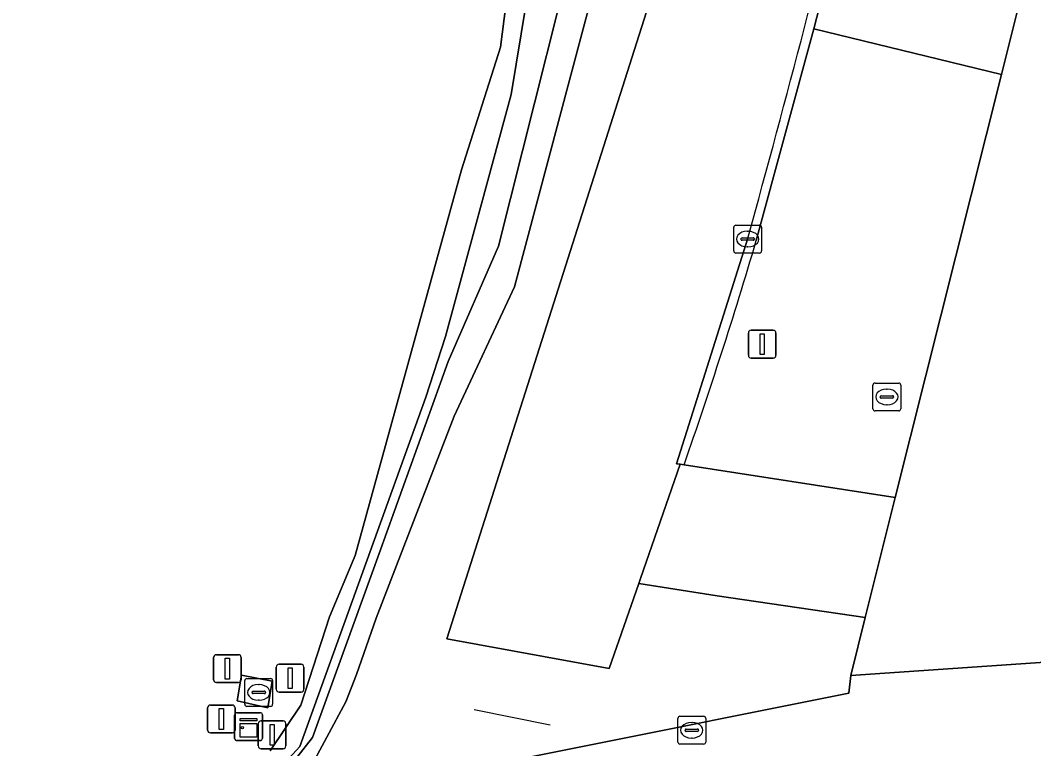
# Model space of a CAD drawing. Extents: x 162722 to 165104, y 384719 to 386284.
# Drawn here: x 164650.99 to 164687.42, y 385144.79 to 385170.96 of the extents above; entities that cross this region are included whole.
import ezdxf

# ---------------------------------------------------------------- set-up
doc = ezdxf.new("R2010")
doc.units = 0
for name, color, linetype in [('IMGEO_Afsluitpaal', 7, 'Continuous'), ('IMGEO_Brandkraan', 7, 'Continuous'), ('IMGEO_Erf', 7, 'Continuous'), ('IMGEO_Groenvoorziening', 7, 'Continuous'), ('IMGEO_Hek', 7, 'Continuous'), ('IMGEO_Kast', 7, 'Continuous'), ('IMGEO_Kolk', 7, 'Continuous'), ('IMGEO_Lichtmast', 7, 'Continuous'), ('IMGEO_Loofbos', 7, 'Continuous'), ('IMGEO_Oever', 7, 'Continuous'), ('IMGEO_Rijbaan_lokaal_gesloten', 7, 'Continuous'), ('IMGEO_Rijbaan_lokaal_open', 7, 'Continuous'), ('IMGEO_Rioolput', 7, 'Continuous'), ('IMGEO_Voetpad_open', 7, 'Continuous'), ('IMGEO_Waterloop', 7, 'Continuous')]:
    doc.layers.add(name, color=color, linetype=linetype)

msp = doc.modelspace()

# ---------------------------------------------------------------- linework, layer by layer
at = {"layer": 'IMGEO_Afsluitpaal'}
for p, q in [((164657.942, 385147.268), (164657.942, 385148.068)), ((164657.942, 385148.068), (164657.942, 385147.268)), ((164658.042, 385148.168), (164658.832, 385148.168)), ((164658.832, 385148.168), (164658.042, 385148.168)), ((164658.932, 385148.068), (164658.932, 385147.268)), ((164658.932, 385147.268), (164658.932, 385148.068)), ((164660.196, 385146.925), (164660.196, 385147.725)), ((164660.196, 385147.725), (164660.196, 385146.925)), ((164660.296, 385147.825), (164661.086, 385147.825)), ((164661.086, 385147.825), (164660.296, 385147.825)), ((164661.186, 385147.725), (164661.186, 385146.925)), ((164661.186, 385146.925), (164661.186, 385147.725)), ((164658.832, 385147.168), (164658.042, 385147.168)), ((164658.042, 385147.168), (164658.832, 385147.168)), ((164661.086, 385146.825), (164660.296, 385146.825)), ((164660.296, 385146.825), (164661.086, 385146.825)), ((164657.725, 385145.46), (164657.725, 385146.26)), ((164657.725, 385146.26), (164657.725, 385145.46)), ((164657.825, 385146.36), (164658.615, 385146.36)), ((164658.615, 385146.36), (164657.825, 385146.36)), ((164658.715, 385146.26), (164658.715, 385145.46)), ((164658.715, 385145.46), (164658.715, 385146.26)), ((164659.549, 385144.889), (164659.549, 385145.689)), ((164659.549, 385145.689), (164659.549, 385144.889)), ((164659.649, 385145.789), (164660.439, 385145.789)), ((164660.439, 385145.789), (164659.649, 385145.789)), ((164660.539, 385145.689), (164660.539, 385144.889)), ((164660.539, 385144.889), (164660.539, 385145.689)), ((164658.615, 385145.36), (164657.825, 385145.36)), ((164657.825, 385145.36), (164658.615, 385145.36)), ((164660.439, 385144.789), (164659.649, 385144.789)), ((164659.649, 385144.789), (164660.439, 385144.789))]:
    msp.add_line(p, q, dxfattribs=at)
for points in [[(164658.362, 385148.043), (164658.512, 385148.043), (164658.512, 385147.293), (164658.362, 385147.293), (164658.362, 385148.043)], [(164660.616, 385147.7), (164660.766, 385147.7), (164660.766, 385146.95), (164660.616, 385146.95), (164660.616, 385147.7)], [(164658.145, 385146.235), (164658.295, 385146.235), (164658.295, 385145.485), (164658.145, 385145.485), (164658.145, 385146.235)], [(164659.969, 385145.664), (164660.119, 385145.664), (164660.119, 385144.914), (164659.969, 385144.914), (164659.969, 385145.664)]]:
    msp.add_lwpolyline(points, dxfattribs=at)
for centre, start, end in [((164658.042, 385148.068), 90, 180), ((164658.042, 385148.068), 90, 180), ((164658.832, 385148.068), 0, 90), ((164658.832, 385148.068), 360, 90), ((164660.296, 385147.725), 90, 180), ((164660.296, 385147.725), 90, 180), ((164661.086, 385147.725), 0, 90), ((164661.086, 385147.725), 360, 90), ((164658.042, 385147.268), 180, 270), ((164658.042, 385147.268), 180, 270), ((164658.832, 385147.268), 270, 0), ((164658.832, 385147.268), 270, 0), ((164660.296, 385146.925), 180, 270), ((164660.296, 385146.925), 180, 270), ((164661.086, 385146.925), 270, 0), ((164661.086, 385146.925), 270, 0), ((164657.825, 385146.26), 90, 180), ((164657.825, 385146.26), 90, 180), ((164658.615, 385146.26), 0, 90), ((164658.615, 385146.26), 360, 90), ((164657.825, 385145.46), 180, 270), ((164657.825, 385145.46), 180, 270), ((164658.615, 385145.46), 270, 0), ((164658.615, 385145.46), 270, 0), ((164659.649, 385145.689), 90, 180), ((164659.649, 385145.689), 90, 180), ((164660.439, 385145.689), 0, 90), ((164660.439, 385145.689), 360, 90), ((164659.649, 385144.889), 180, 270), ((164659.649, 385144.889), 180, 270), ((164660.439, 385144.889), 270, 0), ((164660.439, 385144.889), 270, 0)]:
    msp.add_arc(centre, 0.1, start, end, dxfattribs=at)
at = {"layer": 'IMGEO_Brandkraan'}
for p, q in [((164681.641, 385157.003), (164681.641, 385157.855)), ((164681.716, 385157.929), (164682.568, 385157.929)), ((164682.642, 385157.855), (164682.642, 385157.003)), ((164681.943, 385157.472), (164682.341, 385157.472)), ((164682.129, 385157.709), (164682.154, 385157.709)), ((164681.9, 385157.423), (164681.9, 385157.435)), ((164682.338, 385157.386), (164681.94, 385157.386)), ((164682.152, 385157.149), (164682.127, 385157.149)), ((164682.384, 385157.435), (164682.384, 385157.423)), ((164682.568, 385156.929), (164681.716, 385156.929))]:
    msp.add_line(p, q, dxfattribs=at)
for points in [[(164681.641, 385157.003), (164681.641, 385157.855)], [(164681.716, 385157.929), (164682.568, 385157.929)], [(164682.642, 385157.855), (164682.642, 385157.003)], [(164682.568, 385156.929), (164681.716, 385156.929)]]:
    msp.add_lwpolyline(points, dxfattribs=at)
for centre, radius, start, end in [((164681.718, 385157.853), 0.0765, 91.552, 178.448), ((164681.718, 385157.853), 0.0765, 91.552, 178.448), ((164682.566, 385157.853), 0.0765, 1.552, 88.448), ((164682.566, 385157.853), 0.0765, 1.552, 88.448), ((164681.94, 385157.432), 0.0403, 85.8775, 175.7526), ((164682.345, 385157.434), 0.0386, 1.7309, 96.639), ((164681.937, 385157.422), 0.0366, 178.938, 274.7102), ((164682.341, 385157.429), 0.043, 264.8664, 352.4533), ((164681.718, 385157.005), 0.0765, 181.552, 268.448), ((164681.718, 385157.005), 0.0765, 181.552, 268.448), ((164682.566, 385157.005), 0.0765, 271.552, 358.448), ((164682.566, 385157.005), 0.0765, 271.552, 358.448)]:
    msp.add_arc(centre, radius, start, end, dxfattribs=at)
for centre, major_axis, ratio, start_param, end_param in [((164682.128, 385157.429), (-0.387, 0.002), 0.722429, 4.712389, 7.853982), ((164682.153, 385157.429), (-0.39, 0.002), 0.717154, 1.570796, 4.712389)]:
    msp.add_ellipse(centre, major_axis=major_axis, ratio=ratio, start_param=start_param, end_param=end_param, dxfattribs=at)
at = {"layer": 'IMGEO_Erf'}
msp.add_lwpolyline([(164692.864, 385195.372), (164686.82, 385171.266), (164686.255, 385169.014), (164682.444, 385153.812), (164681.363, 385149.501), (164680.842, 385147.422), (164701.972, 385148.875)], dxfattribs=at)
at = {"layer": 'IMGEO_Groenvoorziening'}
for points in [[(164660.628, 385142.754), (164670.837, 385144.797), (164680.77, 385146.784), (164680.842, 385147.422), (164681.363, 385149.501), (164676.046, 385150.287), (164673.226, 385150.731), (164672.162, 385147.666), (164666.324, 385148.737), (164674.604, 385174.742), (164677.717, 385187.356), (164678.819, 385193.57), (164681.449, 385205.272), (164682.347, 385209.27), (164683.801, 385215.574)], [(164659.98, 385144.71), (164661.076, 385146.35), (164662.109, 385149.534), (164663.033, 385151.737), (164666.853, 385165.587), (164668.259, 385170.001), (164668.954, 385175.439), (164669.329, 385180.899), (164670.72, 385185.657), (164677.562, 385208.434), (164679.896, 385207.875), (164679.373, 385205.742), (164675.231, 385185.692), (164668.756, 385161.384), (164666.59, 385156.733), (164663.782, 385149.48), (164663.073, 385147.46), (164662.699, 385146.479), (164661.327, 385143.932)], [(164674.85, 385154.987), (164682.444, 385153.812), (164686.255, 385169.014), (164679.512, 385170.658), (164677.448, 385163.045)]]:
    msp.add_lwpolyline(points, dxfattribs=at)
msp.add_lwpolyline([(164658.941, 385147.433), (164660.044, 385147.217), (164659.891, 385146.262), (164658.793, 385146.511)], close=True, dxfattribs=at)
msp.add_arc((164510.731, 385212.349), 173.854, 340.73478, 343.52528, dxfattribs=at)
at = {"layer": 'IMGEO_Hek'}
msp.add_lwpolyline([(164667.308, 385146.197), (164670.041, 385145.651)], dxfattribs=at)
at = {"layer": 'IMGEO_Kast'}
for p, q in [((164658.697, 385145.158), (164658.697, 385145.999)), ((164658.697, 385145.999), (164658.697, 385145.158)), ((164658.772, 385146.083), (164659.613, 385146.083)), ((164659.613, 385146.083), (164658.772, 385146.083)), ((164659.697, 385146.008), (164659.697, 385145.167)), ((164659.697, 385145.167), (164659.697, 385146.008)), ((164659.622, 385145.083), (164658.781, 385145.083)), ((164658.781, 385145.083), (164659.622, 385145.083))]:
    msp.add_line(p, q, dxfattribs=at)
for points in [[(164658.892, 385145.873), (164659.492, 385145.873), (164659.492, 385145.788), (164658.892, 385145.788), (164658.892, 385145.873)], [(164658.892, 385145.698), (164659.492, 385145.698), (164659.492, 385145.209), (164658.892, 385145.209), (164658.892, 385145.698)]]:
    msp.add_lwpolyline(points, dxfattribs=at)
msp.add_circle((164658.976, 385145.547), 0.0377, dxfattribs=at)
for centre, start, end in [((164658.775, 385146.005), 92.4484, 184.2845), ((164658.775, 385146.005), 92.4484, 184.2845), ((164659.619, 385146.005), 2.4484, 94.2845), ((164659.619, 385146.005), 2.4484, 94.2845), ((164658.775, 385145.161), 182.4484, 274.2845), ((164658.775, 385145.161), 182.4484, 274.2845), ((164659.619, 385145.161), 272.4484, 4.2845), ((164659.619, 385145.161), 272.4484, 4.2845)]:
    msp.add_arc(centre, 0.0779, start, end, dxfattribs=at)
at = {"layer": 'IMGEO_Kolk'}
for p, q in [((164676.637, 385162.674), (164676.637, 385163.526)), ((164676.712, 385163.6), (164677.564, 385163.6)), ((164677.125, 385163.38), (164677.15, 385163.38)), ((164677.638, 385163.526), (164677.638, 385162.674)), ((164676.896, 385163.094), (164676.896, 385163.106)), ((164677.334, 385163.057), (164676.936, 385163.057)), ((164676.939, 385163.143), (164677.337, 385163.143)), ((164677.38, 385163.106), (164677.38, 385163.094)), ((164677.564, 385162.6), (164676.712, 385162.6)), ((164677.148, 385162.82), (164677.123, 385162.82))]:
    msp.add_line(p, q, dxfattribs=at)
for points in [[(164676.637, 385162.674), (164676.637, 385163.526)], [(164676.712, 385163.6), (164677.564, 385163.6)], [(164677.638, 385163.526), (164677.638, 385162.674)], [(164677.564, 385162.6), (164676.712, 385162.6)]]:
    msp.add_lwpolyline(points, dxfattribs=at)
for centre, radius, start, end in [((164676.714, 385163.524), 0.0765, 91.552, 178.448), ((164676.714, 385163.524), 0.0765, 91.552, 178.448), ((164677.562, 385163.524), 0.0765, 1.552, 88.448), ((164677.562, 385163.524), 0.0765, 1.552, 88.448), ((164676.936, 385163.103), 0.0403, 85.8775, 175.7526), ((164676.933, 385163.093), 0.0366, 178.938, 274.7102), ((164677.337, 385163.1), 0.043, 264.8664, 352.4533), ((164677.341, 385163.105), 0.0386, 1.7309, 96.639), ((164676.714, 385162.676), 0.0765, 181.552, 268.448), ((164676.714, 385162.676), 0.0765, 181.552, 268.448), ((164677.562, 385162.676), 0.0765, 271.552, 358.448), ((164677.562, 385162.676), 0.0765, 271.552, 358.448)]:
    msp.add_arc(centre, radius, start, end, dxfattribs=at)
for centre, major_axis, ratio, start_param, end_param in [((164677.124, 385163.1), (-0.387, 0.002), 0.722429, 4.712389, 7.853982), ((164677.149, 385163.1), (-0.39, 0.002), 0.717154, 1.570796, 4.712389)]:
    msp.add_ellipse(centre, major_axis=major_axis, ratio=ratio, start_param=start_param, end_param=end_param, dxfattribs=at)
at = {"layer": 'IMGEO_Lichtmast'}
for p, q in [((164677.165, 385158.926), (164677.165, 385159.726)), ((164677.165, 385159.726), (164677.165, 385158.926)), ((164677.265, 385159.826), (164678.055, 385159.826)), ((164678.055, 385159.826), (164677.265, 385159.826)), ((164678.155, 385159.726), (164678.155, 385158.926)), ((164678.155, 385158.926), (164678.155, 385159.726)), ((164678.055, 385158.826), (164677.265, 385158.826)), ((164677.265, 385158.826), (164678.055, 385158.826))]:
    msp.add_line(p, q, dxfattribs=at)
msp.add_lwpolyline([(164677.585, 385159.701), (164677.735, 385159.701), (164677.735, 385158.951), (164677.585, 385158.951), (164677.585, 385159.701)], dxfattribs=at)
for centre, start, end in [((164677.265, 385159.726), 90, 180), ((164677.265, 385159.726), 90, 180), ((164678.055, 385159.726), 0, 90), ((164678.055, 385159.726), 360, 90), ((164677.265, 385158.926), 180, 270), ((164677.265, 385158.926), 180, 270), ((164678.055, 385158.926), 270, 0), ((164678.055, 385158.926), 270, 0)]:
    msp.add_arc(centre, 0.1, start, end, dxfattribs=at)
at = {"layer": 'IMGEO_Loofbos'}
msp.add_lwpolyline([(164701.972, 385148.875), (164680.842, 385147.422), (164680.77, 385146.784), (164670.837, 385144.797), (164660.628, 385142.754), (164659.217, 385142.086), (164656.614, 385140.196), (164654.986, 385138.747), (164653.843, 385136.941), (164653.15, 385135.585), (164653.081, 385134.949), (164653.006, 385134.26), (164652.851, 385133.827), (164652.522, 385133.4), (164652.187, 385133.094), (164652.336, 385131.913), (164652.754, 385131.275), (164654.066, 385131.131), (164670.88, 385134.026), (164690.541, 385137.56)], dxfattribs=at)
at = {"layer": 'IMGEO_Oever'}
for points in [[(164661.327, 385143.932), (164662.699, 385146.479), (164663.073, 385147.46), (164663.782, 385149.48), (164666.59, 385156.733), (164668.756, 385161.384), (164675.231, 385185.692), (164679.373, 385205.742), (164679.896, 385207.875), (164677.562, 385208.434), (164670.72, 385185.657), (164669.329, 385180.899), (164668.954, 385175.439), (164668.259, 385170.001), (164666.853, 385165.587), (164663.033, 385151.737), (164662.109, 385149.534), (164661.076, 385146.35), (164659.98, 385144.71)], [(164660.143, 385143.888), (164661.045, 385144.87), (164665.57, 385157.42), (164666.277, 385159.604), (164668.635, 385168.291), (164670.816, 385181.527), (164677.607, 385204.276)], [(164678.574, 385204.102), (164668.176, 385162.846), (164666.376, 385158.702), (164663.895, 385151.805), (164661.495, 385145.19), (164660.369, 385143.754)]]:
    msp.add_lwpolyline(points, dxfattribs=at)
at = {"layer": 'IMGEO_Rijbaan_lokaal_gesloten'}
msp.add_lwpolyline([(164683.801, 385215.574), (164682.347, 385209.27), (164681.449, 385205.272), (164678.819, 385193.57), (164677.717, 385187.356), (164674.604, 385174.742), (164666.324, 385148.737), (164672.162, 385147.666), (164673.226, 385150.731), (164673.284, 385150.9), (164674.71, 385155.008), (164674.575, 385155.029), (164677.144, 385163.131)], dxfattribs=at)
msp.add_arc((164189.753, 385298.187), 505.757, 344.51193, 348.06445, dxfattribs=at)
at = {"layer": 'IMGEO_Rijbaan_lokaal_open'}
for points in [[(164677.448, 385163.045), (164679.512, 385170.658), (164680.143, 385173.088), (164681.636, 385179.519), (164683.416, 385186.944), (164684.864, 385193.525), (164685.698, 385197.189)], [(164677.144, 385163.131), (164674.575, 385155.029), (164674.71, 385155.008), (164674.85, 385154.987)]]:
    msp.add_lwpolyline(points, dxfattribs=at)
for centre, radius, start, end in [((164189.753, 385298.187), 505.757, 344.51193, 348.06445), ((164510.731, 385212.349), 173.854, 340.73478, 343.52528)]:
    msp.add_arc(centre, radius, start, end, dxfattribs=at)
at = {"layer": 'IMGEO_Rioolput'}
for p, q in [((164659.138, 385147.312), (164659.99, 385147.312)), ((164659.063, 385146.386), (164659.063, 385147.238)), ((164659.551, 385147.092), (164659.576, 385147.092)), ((164660.064, 385147.238), (164660.064, 385146.386)), ((164659.322, 385146.806), (164659.322, 385146.818)), ((164659.76, 385146.769), (164659.362, 385146.769)), ((164659.365, 385146.855), (164659.763, 385146.855)), ((164659.574, 385146.532), (164659.549, 385146.532)), ((164659.806, 385146.818), (164659.806, 385146.806)), ((164659.99, 385146.312), (164659.138, 385146.312)), ((164674.627, 385145.028), (164674.627, 385145.88)), ((164674.702, 385145.954), (164675.554, 385145.954)), ((164675.628, 385145.88), (164675.628, 385145.028)), ((164674.886, 385145.448), (164674.886, 385145.46)), ((164674.929, 385145.497), (164675.327, 385145.497)), ((164675.115, 385145.734), (164675.14, 385145.734)), ((164675.37, 385145.46), (164675.37, 385145.448)), ((164675.324, 385145.411), (164674.926, 385145.411)), ((164675.138, 385145.174), (164675.113, 385145.174)), ((164675.554, 385144.954), (164674.702, 385144.954))]:
    msp.add_line(p, q, dxfattribs=at)
for points in [[(164659.138, 385147.312), (164659.99, 385147.312)], [(164659.063, 385146.386), (164659.063, 385147.238)], [(164660.064, 385147.238), (164660.064, 385146.386)], [(164659.99, 385146.312), (164659.138, 385146.312)], [(164674.627, 385145.028), (164674.627, 385145.88)], [(164674.702, 385145.954), (164675.554, 385145.954)], [(164675.628, 385145.88), (164675.628, 385145.028)], [(164675.554, 385144.954), (164674.702, 385144.954)]]:
    msp.add_lwpolyline(points, dxfattribs=at)
for centre, radius, start, end in [((164659.14, 385147.236), 0.0765, 91.552, 178.448), ((164659.14, 385147.236), 0.0765, 91.552, 178.448), ((164659.988, 385147.236), 0.0765, 1.552, 88.448), ((164659.988, 385147.236), 0.0765, 1.552, 88.448), ((164659.362, 385146.815), 0.0403, 85.8775, 175.7526), ((164659.359, 385146.805), 0.0366, 178.938, 274.7102), ((164659.763, 385146.812), 0.043, 264.8664, 352.4533), ((164659.767, 385146.817), 0.0386, 1.7309, 96.639), ((164659.14, 385146.388), 0.0765, 181.552, 268.448), ((164659.14, 385146.388), 0.0765, 181.552, 268.448), ((164659.988, 385146.388), 0.0765, 271.552, 358.448), ((164659.988, 385146.388), 0.0765, 271.552, 358.448), ((164674.704, 385145.878), 0.0765, 91.552, 178.448), ((164674.704, 385145.878), 0.0765, 91.552, 178.448), ((164675.552, 385145.878), 0.0765, 1.552, 88.448), ((164675.552, 385145.878), 0.0765, 1.552, 88.448), ((164674.926, 385145.457), 0.0403, 85.8775, 175.7526), ((164674.923, 385145.447), 0.0366, 178.938, 274.7102), ((164675.327, 385145.454), 0.043, 264.8664, 352.4533), ((164675.331, 385145.459), 0.0386, 1.7309, 96.639), ((164674.704, 385145.03), 0.0765, 181.552, 268.448), ((164674.704, 385145.03), 0.0765, 181.552, 268.448), ((164675.552, 385145.03), 0.0765, 271.552, 358.448), ((164675.552, 385145.03), 0.0765, 271.552, 358.448)]:
    msp.add_arc(centre, radius, start, end, dxfattribs=at)
for centre, major_axis, ratio, start_param, end_param in [((164659.55, 385146.812), (-0.387, 0.002), 0.722429, 4.712389, 7.853982), ((164659.575, 385146.812), (-0.39, 0.002), 0.717154, 1.570796, 4.712389), ((164675.114, 385145.454), (-0.387, 0.002), 0.722429, 4.712389, 7.853982), ((164675.139, 385145.454), (-0.39, 0.002), 0.717154, 1.570796, 4.712389)]:
    msp.add_ellipse(centre, major_axis=major_axis, ratio=ratio, start_param=start_param, end_param=end_param, dxfattribs=at)
at = {"layer": 'IMGEO_Voetpad_open'}
for points in [[(164686.255, 385169.014), (164686.82, 385171.266), (164680.143, 385173.088), (164679.512, 385170.658)], [(164682.444, 385153.812), (164674.85, 385154.987), (164674.71, 385155.008), (164673.284, 385150.9), (164673.226, 385150.731), (164676.046, 385150.287), (164681.363, 385149.501)], [(164658.941, 385147.433), (164658.793, 385146.511), (164659.891, 385146.262), (164660.044, 385147.217)]]:
    msp.add_lwpolyline(points, close=True, dxfattribs=at)
at = {"layer": 'IMGEO_Waterloop'}
msp.add_lwpolyline([(164677.695, 385204.525), (164677.643, 385204.397), (164677.607, 385204.276), (164670.816, 385181.527), (164668.635, 385168.291), (164666.277, 385159.604), (164665.57, 385157.42), (164661.045, 385144.87), (164660.143, 385143.888), (164654.644, 385139.53), (164652.803, 385137.525), (164651.558, 385135.6), (164651.466, 385135.458), (164650.993, 385134.539), (164652.105, 385134.757), (164652.805, 385136.169), (164653.571, 385137.596), (164654.96, 385139.284), (164660.369, 385143.754), (164661.495, 385145.19), (164663.895, 385151.805), (164666.376, 385158.702), (164668.176, 385162.846), (164678.574, 385204.102)], dxfattribs=at)

doc.saveas('drawing.dxf')
